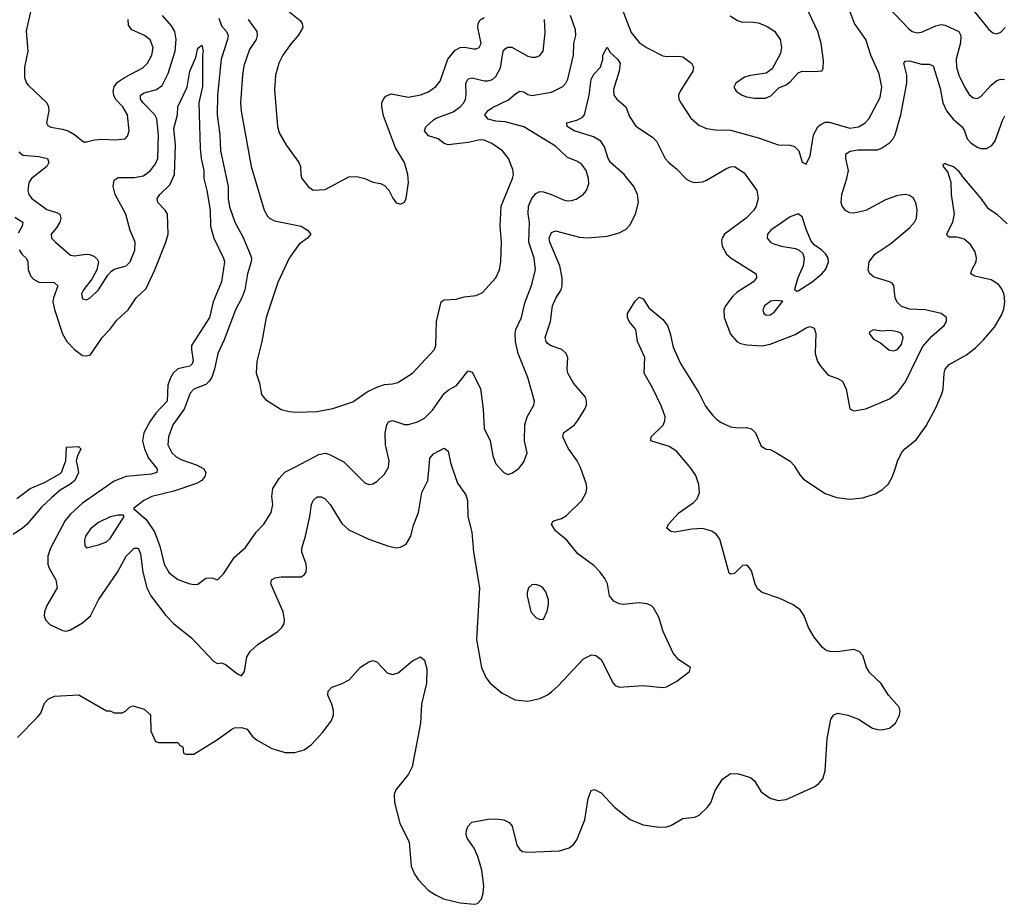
# Model space of a CAD drawing. Header units: inches. Extents: x 1954678 to 2060271, y 904822 to 1016299.
# Tile 295 of 403: x 1991454 to 1996407, y 1007798 to 1012249. Entities that reach past the tile are written whole.
import ezdxf

# ---------------------------------------------------------------- set-up
doc = ezdxf.new("R2010")
doc.units = ezdxf.units.IN
doc.header["$MEASUREMENT"] = 0
doc.layers.add('B9090', color=7, linetype='Continuous')
doc.layers.add('B9091', color=7, linetype='Continuous')

msp = doc.modelspace()

# ---------------------------------------------------------------- linework, layer by layer
at = {"layer": 'B9090', "color": 5}
for points, elevation in [([(1991744.1, 1010000), (1991750.5, 1009970), (1991732.3, 1009930), (1991706.7, 1009910), (1991657.7, 1009882.3), (1991615, 1009845), (1991563.4, 1009796.6), (1991490, 1009709.8), (1991468.5, 1009690), (1991421.4, 1009658.6)], 380), ([(1991440, 1009840), (1991506.6, 1009890), (1991579.4, 1009920.6), (1991656.2, 1009963.8), (1991665.6, 1009974.4), (1991674.9, 1010000)], 380), ([(1991443, 1008637), (1991542.5, 1008737.5), (1991559.8, 1008760.2), (1991578.4, 1008810), (1991597.2, 1008830), (1991630, 1008844.9), (1991752.4, 1008852.4), (1991890, 1008772), (1991910, 1008772), (1991930, 1008762), (1991970, 1008762), (1991986, 1008770), (1992006, 1008790), (1992024, 1008796), (1992079.8, 1008779.8), (1992111.6, 1008751.6), (1992114, 1008670), (1992138, 1008618), (1992152.7, 1008612.7), (1992252, 1008612), (1992258, 1008598), (1992274, 1008590), (1992278, 1008558), (1992290, 1008554), (1992330, 1008554), (1992450, 1008626.8), (1992520.7, 1008679.3), (1992534.2, 1008685.8), (1992570, 1008687.4), (1992598.7, 1008678.7), (1992624.2, 1008644.2), (1992645.6, 1008625.6), (1992722.8, 1008582.8), (1992790, 1008561.2), (1992838, 1008562), (1992884.4, 1008575.6), (1992919.7, 1008600.3), (1992978, 1008662), (1993020.8, 1008719.2), (1993033.1, 1008750), (1993032.9, 1008772.9), (1993024.9, 1008804.9), (1993004.6, 1008850), (1993006.5, 1008870), (1993025.1, 1008890), (1993073, 1008907), (1993112.2, 1008927.8), (1993168.3, 1008991.7), (1993210, 1009018.5), (1993230, 1009024.7), (1993250, 1009018), (1993303.1, 1008963.1), (1993330, 1008954), (1993357.6, 1008962.4), (1993430, 1009023.2), (1993470, 1009043.7), (1993490, 1009026), (1993502.3, 1008982.3), (1993501.3, 1008910), (1993475, 1008805), (1993470, 1008709), (1993428, 1008490), (1993410, 1008453), (1993345.9, 1008374.1), (1993338, 1008350), (1993339.1, 1008310), (1993366.6, 1008206.6), (1993413.2, 1008110), (1993424, 1007990), (1993440.8, 1007950), (1993460.5, 1007920.5), (1993509.3, 1007869.3), (1993545.1, 1007845.1), (1993585.5, 1007825.5), (1993670, 1007804.7), (1993742, 1007798), (1993757.7, 1007802.3), (1993776.9, 1007823.1), (1993786.1, 1007853.9), (1993788.7, 1007891.3), (1993778.8, 1007970), (1993758.8, 1008038.8), (1993740, 1008080), (1993706, 1008130), (1993700.4, 1008150), (1993701.1, 1008170), (1993708.2, 1008190), (1993728.8, 1008211.2), (1993810, 1008226.7), (1993850, 1008227.9), (1993890, 1008222.7), (1993916.4, 1008210), (1993931.2, 1008191.2), (1993955, 1008095), (1993970, 1008074), (1993984.3, 1008064.3), (1994010, 1008059.6), (1994170, 1008066.5), (1994218, 1008082), (1994240.3, 1008099.7), (1994257, 1008123), (1994297, 1008223), (1994313.3, 1008330), (1994329.8, 1008370.2), (1994345.1, 1008374.9), (1994378.6, 1008358.6), (1994446.8, 1008286.8), (1994525.1, 1008225.1), (1994590, 1008198), (1994670, 1008186), (1994710, 1008187.2), (1994730, 1008194.6), (1994789.8, 1008230.2), (1994850, 1008236.5), (1994873, 1008247), (1994913.9, 1008286.1), (1994930.8, 1008309.2), (1994952.3, 1008370), (1994990, 1008428.5), (1995030, 1008456.5), (1995070, 1008454.2), (1995130, 1008436.9), (1995150, 1008419.5), (1995184.1, 1008364.1), (1995230, 1008332.6), (1995270, 1008319.6), (1995310, 1008324.9), (1995450.8, 1008389.2), (1995474.3, 1008405.7), (1995494.3, 1008430), (1995506.9, 1008470), (1995515.6, 1008630), (1995534.8, 1008730), (1995550, 1008751.4), (1995570, 1008759.1), (1995620.7, 1008750), (1995673, 1008730), (1995744.7, 1008684.7), (1995770, 1008676.9), (1995790, 1008675.5), (1995830, 1008684), (1995860.4, 1008710), (1995879.8, 1008750), (1995882.6, 1008770), (1995878, 1008790), (1995825.1, 1008850), (1995785.6, 1008910), (1995730, 1008962), (1995714.7, 1008990), (1995695.1, 1009050), (1995677, 1009070), (1995650, 1009079.7), (1995568.6, 1009068.6), (1995529.7, 1009069.7), (1995510, 1009076.2), (1995492.3, 1009090), (1995450, 1009142), (1995423.1, 1009190), (1995401.1, 1009250), (1995379.8, 1009279.8), (1995344.5, 1009304.5), (1995277.4, 1009337.4), (1995190, 1009367.1), (1995165.4, 1009385.4), (1995154.3, 1009410), (1995136.3, 1009476.3), (1995119.6, 1009499.6), (1995110, 1009505.1), (1995090, 1009502), (1995050, 1009463.1), (1995030, 1009458.7), (1995023.5, 1009463.5), (1994975.9, 1009635.9), (1994958.9, 1009658.9), (1994935.9, 1009675.9), (1994888.3, 1009688.3), (1994835.1, 1009684.9), (1994750, 1009670.9), (1994730, 1009674.7), (1994709.8, 1009689.8), (1994718.7, 1009710), (1994770, 1009767.6), (1994842.1, 1009817.9), (1994862.2, 1009837.8), (1994874.2, 1009870), (1994870.8, 1009910.8), (1994855.6, 1009955.6), (1994824.8, 1010000)], 380), ([(1992137.3, 1010000), (1992145.4, 1009990), (1992143.7, 1009970), (1992117.6, 1009962.4), (1991990, 1009950.4), (1991930, 1009927.5), (1991770, 1009816.2), (1991710, 1009761.6), (1991682.7, 1009730), (1991609, 1009590), (1991595.7, 1009550), (1991595.5, 1009510), (1991601.9, 1009490), (1991636.6, 1009430), (1991641.8, 1009390), (1991590, 1009302), (1991578.9, 1009270), (1991578, 1009250), (1991583.7, 1009230), (1991605.2, 1009205.2), (1991670, 1009174.9), (1991690, 1009172), (1991710, 1009178.3), (1991770, 1009213.8), (1991810, 1009250.3), (1991850.5, 1009330), (1991945.6, 1009470), (1991989.9, 1009550.1), (1992030, 1009589.2), (1992050, 1009590.2), (1992061.7, 1009561.7), (1992074.2, 1009470), (1992093.4, 1009390), (1992113.2, 1009350), (1992190, 1009251.4), (1992229.1, 1009210), (1992319.1, 1009139.1), (1992430, 1009019.6), (1992450, 1009010.3), (1992470, 1009013.1), (1992490, 1009004), (1992550, 1008957.4), (1992570, 1008947), (1992584.7, 1008970), (1992597, 1009043), (1992613.1, 1009070), (1992653.5, 1009106.5), (1992753.3, 1009170), (1992773, 1009190), (1992784, 1009210), (1992786, 1009230), (1992779.3, 1009270), (1992717.3, 1009410), (1992720.5, 1009430), (1992740, 1009440), (1992770, 1009446.4), (1992870, 1009446), (1992884.5, 1009455.5), (1992894.5, 1009470), (1992897.4, 1009490), (1992894.4, 1009510), (1992873.6, 1009570), (1992872.8, 1009590), (1992892, 1009650), (1992914.3, 1009750), (1992922.3, 1009810), (1992930, 1009830.3), (1992950, 1009847.6), (1992970, 1009849), (1992990, 1009838.5), (1993016, 1009810), (1993073.9, 1009713.9), (1993110, 1009681.6), (1993210, 1009634.7), (1993310, 1009599.5), (1993350, 1009592.2), (1993370, 1009594.4), (1993398.4, 1009610), (1993422.6, 1009650), (1993435, 1009705), (1993460.2, 1009770), (1993476.5, 1009870), (1993507.2, 1009930), (1993513.8, 1010000)], 420), ([(1992361.7, 1010000), (1992380.3, 1009990), (1992390.2, 1009970), (1992386, 1009950), (1992370.1, 1009929.9), (1992344.2, 1009915.8), (1992230, 1009876.5), (1992119.1, 1009850), (1992079.1, 1009830), (1992026, 1009790), (1992090, 1009733.7), (1992132.6, 1009672.6), (1992159.5, 1009599.5), (1992180.2, 1009510), (1992206.2, 1009466.2), (1992250, 1009432.9), (1992309.4, 1009410.6), (1992333.4, 1009406.6), (1992350, 1009408.2), (1992390, 1009439.1), (1992420.7, 1009440.7), (1992450, 1009430.7), (1992479.1, 1009460.9), (1992535.4, 1009544.6), (1992590, 1009593.4), (1992644.5, 1009670), (1992681.6, 1009710), (1992719.7, 1009770), (1992728.3, 1009810), (1992722, 1009850), (1992728, 1009890), (1992759, 1009941), (1992788, 1009972), (1992841.9, 1010000)], 440), ([(1993109.8, 1010000), (1993190, 1009918), (1993210, 1009910.5), (1993230, 1009913.4), (1993250, 1009924.9), (1993290, 1009963), (1993310, 1009998), (1993310.1, 1010000)], 440), ([(1993628.5, 1010000), (1993656.9, 1009916.9), (1993697.9, 1009857.9), (1993707.5, 1009830), (1993708.3, 1009750), (1993729.3, 1009670), (1993736.8, 1009570), (1993767.8, 1009390), (1993752.7, 1009130), (1993776.9, 1008990), (1993798.5, 1008938.5), (1993820.5, 1008910), (1993881.2, 1008861.2), (1993947.1, 1008827.1), (1994010, 1008820.2), (1994070, 1008833.4), (1994110, 1008852.2), (1994130, 1008867.1), (1994163, 1008897), (1994290, 1009034), (1994330, 1009053.4), (1994352.7, 1009050), (1994379, 1009030), (1994440.3, 1008910), (1994450, 1008898.7), (1994470, 1008890.3), (1994590, 1008898.8), (1994690, 1008888.5), (1994708.1, 1008891.9), (1994759.5, 1008920.5), (1994824, 1008970), (1994829, 1008990), (1994770, 1009027.6), (1994741.7, 1009061.7), (1994691.2, 1009170), (1994670, 1009242.9), (1994643, 1009290), (1994630, 1009301.1), (1994608.7, 1009310), (1994570, 1009314.2), (1994490, 1009306.2), (1994469.8, 1009309.8), (1994443.4, 1009323.4), (1994420.4, 1009350), (1994410.9, 1009410), (1994397.7, 1009437.7), (1994374.3, 1009470), (1994342.6, 1009502.6), (1994261.7, 1009561.7), (1994206.8, 1009630), (1994150, 1009677.4), (1994129.8, 1009710), (1994136.6, 1009723.4), (1994146.6, 1009730), (1994180.4, 1009739.6), (1994205.7, 1009754.3), (1994282.4, 1009830), (1994303, 1009870), (1994308, 1009890), (1994306.3, 1009910), (1994275.9, 1009995.9), (1994273.7, 1010000)], 420), ([(1993863.5, 1010000), (1993890, 1009970.8), (1993910, 1009961), (1993930, 1009966.8), (1993964, 1009990), (1993971.5, 1010000)], 440), ([(1995353.8, 1010000), (1995378.3, 1009958.3), (1995397.3, 1009937.3), (1995505.8, 1009865.8), (1995564.6, 1009844.6), (1995630, 1009836.5), (1995696, 1009844), (1995757, 1009863), (1995794.8, 1009885.2), (1995825.5, 1009914.5), (1995845.1, 1009950), (1995861.1, 1010000)], 380)]:
    msp.add_lwpolyline(points, dxfattribs=dict(at, elevation=elevation))
at = {"layer": 'B9090', "color": 5, "elevation": 440}
for points in [[(1991950, 1009756.3), (1991910, 1009747.1), (1991850, 1009719.8), (1991810, 1009687.3), (1991784.9, 1009650), (1991779.5, 1009630), (1991782, 1009602), (1991790.9, 1009590.9), (1991850, 1009606.7), (1991890, 1009622), (1991910, 1009639.3), (1991979, 1009750), (1991976, 1009756)], [(1994050, 1009407), (1994030, 1009406), (1994014, 1009390), (1994006.6, 1009366.6), (1994006.4, 1009350), (1994024.9, 1009270), (1994050, 1009241), (1994070, 1009231.3), (1994090, 1009232), (1994107.2, 1009272.8), (1994113.8, 1009306.2), (1994114, 1009330), (1994100.7, 1009370), (1994086, 1009390), (1994070, 1009400.7)]]:
    msp.add_lwpolyline(points, close=True, dxfattribs=at)
at = {"layer": 'B9091', "color": 5}
for points, elevation in [([(1995028.9, 1012268.9), (1995064.4, 1012244.4), (1995090, 1012237), (1995130, 1012238.3), (1995170, 1012232.9), (1995214.2, 1012214.2), (1995251.4, 1012191.4), (1995280.4, 1012150), (1995287, 1012110), (1995281.1, 1012078.9), (1995238.9, 1012001.1), (1995210, 1011980.5), (1995130, 1011968.5), (1995100.6, 1011959.4), (1995057.1, 1011930), (1995046, 1011910), (1995058.4, 1011890), (1995088.4, 1011870), (1995110, 1011861.6), (1995150, 1011854.7), (1995205.3, 1011854.7), (1995233.2, 1011866.8), (1995273.6, 1011906.4), (1995310, 1011922), (1995330, 1011936.3), (1995370, 1011982), (1995390, 1011990.5), (1995452.3, 1011987.7), (1995488.9, 1011991.1), (1995496.5, 1012003.5), (1995497, 1012043), (1995486.6, 1012130), (1995469.6, 1012190), (1995394, 1012350)], 460), ([(1995790, 1012346.7), (1995925.1, 1012205.1), (1995944.4, 1012190), (1995970, 1012183.2), (1995990, 1012186.8), (1996062.1, 1012217.9), (1996090, 1012224.3), (1996110, 1012222.3), (1996178.6, 1012190), (1996188.5, 1012170), (1996186.7, 1012133.3), (1996164.5, 1012050), (1996166.3, 1012010), (1996179, 1011970), (1996210, 1011903.8), (1996230, 1011872.4), (1996250, 1011856.5), (1996270, 1011853.4), (1996290, 1011863.1), (1996340.9, 1011919.1), (1996370, 1011943.7), (1996390, 1011949.4), (1996408.7, 1011948.7)], 440), ([(1992790, 1012304.6), (1992864.3, 1012244.3), (1992874.6, 1012230), (1992877.7, 1012210), (1992855.5, 1012170), (1992820.2, 1012130), (1992778, 1012070), (1992757.7, 1012030), (1992740.2, 1011970), (1992736.4, 1011896.4), (1992751.3, 1011711.3), (1992759.7, 1011679.7), (1992795.6, 1011615.6), (1992858.7, 1011530), (1992867, 1011510), (1992867.9, 1011467.9), (1992874, 1011450), (1992905.3, 1011410), (1992930, 1011391.4), (1992990, 1011395.5), (1993110, 1011458.4), (1993150, 1011460.3), (1993190.2, 1011450.2), (1993230, 1011432.4), (1993270, 1011425.5), (1993290, 1011415.5), (1993311.8, 1011391.8), (1993330.5, 1011350.5), (1993348.1, 1011328.1), (1993370, 1011321), (1993390, 1011331.3), (1993398, 1011350), (1993409.3, 1011430), (1993406.6, 1011470), (1993389.6, 1011530), (1993344.2, 1011604.2), (1993285, 1011765), (1993275.6, 1011810), (1993276.2, 1011830), (1993283.5, 1011850), (1993295.7, 1011864.3), (1993323.5, 1011876.5), (1993410, 1011859.6), (1993470, 1011870.3), (1993510, 1011886.5), (1993547.4, 1011912.6), (1993570, 1011939.5), (1993608.6, 1012050), (1993644.6, 1012095.4), (1993670, 1012109.4), (1993691, 1012111), (1993738.2, 1012101.8), (1993750, 1012102), (1993765.1, 1012110), (1993775.3, 1012130), (1993758.8, 1012210), (1993760.3, 1012230), (1993770, 1012248.4), (1993790, 1012259.7)], 480), ([(1994481.1, 1012310), (1994530, 1012185.3), (1994570, 1012134), (1994610, 1012106.7), (1994690, 1012067.4), (1994710, 1012063.1), (1994770, 1012066), (1994790, 1012061.7), (1994833.7, 1012030), (1994843.7, 1012010), (1994840.3, 1011990), (1994776.4, 1011890), (1994768.7, 1011870), (1994770.3, 1011850), (1994780.2, 1011830), (1994830, 1011753.4), (1994870, 1011719), (1994910, 1011700.9), (1994954.4, 1011694.4), (1995030, 1011692.6), (1995170, 1011654.6), (1995270, 1011619.3), (1995330, 1011618), (1995351.1, 1011611.1), (1995373, 1011590), (1995390, 1011532), (1995410, 1011522), (1995430, 1011564.7), (1995447.1, 1011670), (1995469.8, 1011710), (1995480.2, 1011719.8), (1995506.3, 1011733.7), (1995526.2, 1011733.8), (1995630, 1011703), (1995673.3, 1011710), (1995707.1, 1011730), (1995725.6, 1011750), (1995782.3, 1011857.7), (1995791.1, 1011910), (1995777.4, 1011977.4), (1995736.2, 1012070), (1995710.8, 1012150), (1995654.5, 1012230), (1995622.7, 1012310)], 440), ([(1996253.3, 1012293.3), (1996330, 1012199.3), (1996350, 1012183.8), (1996370, 1012178.4), (1996390, 1012186), (1996411.2, 1012210)], 460), ([(1991450, 1011583.5), (1991470, 1011567.9), (1991550, 1011560.1), (1991593.8, 1011550), (1991600.8, 1011530), (1991590.7, 1011510), (1991512.8, 1011450), (1991500.2, 1011430), (1991494.5, 1011390), (1991499.7, 1011370), (1991514.6, 1011350), (1991590, 1011294), (1991639.5, 1011279.5), (1991655.2, 1011270), (1991660.6, 1011250), (1991655.2, 1011230), (1991638.8, 1011201.2), (1991612, 1011170), (1991614, 1011150), (1991634, 1011130), (1991710, 1011064.9), (1991730, 1011061.5), (1991789.3, 1011069.3), (1991807.6, 1011067.6), (1991830, 1011058.3), (1991844.1, 1011044.1), (1991850.3, 1011030), (1991842.3, 1010990), (1991817, 1010943), (1991774.4, 1010890), (1991765.7, 1010870), (1991770, 1010844), (1991790, 1010839.3), (1991809.2, 1010850), (1991850, 1010890.6), (1991896.8, 1010963.2), (1991915.8, 1010984.2), (1991930, 1010993.1), (1991989.8, 1011010.2), (1992009.7, 1011030), (1992033.8, 1011090), (1992035.8, 1011130), (1992010, 1011189.2), (1991988.2, 1011270), (1991933.6, 1011370), (1991924.9, 1011410), (1991930, 1011442.4), (1991950, 1011455.6), (1992030, 1011455), (1992076.1, 1011463.9), (1992112.2, 1011490), (1992136.7, 1011523.3), (1992148.6, 1011550), (1992152.8, 1011670), (1992143.4, 1011750), (1992133.9, 1011770), (1992075.5, 1011830), (1992061.6, 1011850), (1992061.4, 1011870), (1992079.5, 1011880.5), (1992141.6, 1011898.4), (1992170, 1011918.4), (1992201.6, 1011978.4), (1992236, 1012090), (1992240.9, 1012150), (1992234.1, 1012190), (1992218.4, 1012218.4), (1992172.1, 1012270)], 440), ([(1991508.5, 1012288.5), (1991487.3, 1012192.7), (1991494.4, 1012090), (1991478.9, 1012010), (1991478.2, 1011958.2), (1991489.1, 1011930), (1991498.4, 1011918.4), (1991590.2, 1011830), (1991599.6, 1011810), (1991601.5, 1011790), (1991588.4, 1011730), (1991596.1, 1011716.1), (1991610, 1011707.6), (1991670, 1011699.1), (1991698, 1011690), (1991730, 1011671.6), (1991775.3, 1011635.3), (1991790, 1011633.7), (1991830, 1011644.4), (1991870, 1011648.3), (1991935.2, 1011644.8), (1991984, 1011650), (1991997, 1011663), (1992005.1, 1011690), (1991995.9, 1011770), (1991973, 1011810), (1991936.8, 1011850), (1991927.6, 1011870), (1991924.9, 1011890), (1991929.1, 1011910.9), (1991945.8, 1011934.2), (1991981.5, 1011958.5), (1992073.9, 1012006.1), (1992096.8, 1012030), (1992118.3, 1012070), (1992125.7, 1012110), (1992110, 1012148.2), (1992082.4, 1012170), (1992018.6, 1012198.6), (1992002.2, 1012222.2), (1991999.6, 1012250)], 460), ([(1992456.2, 1012256.2), (1992470, 1012219), (1992495.1, 1012190), (1992502.1, 1012170), (1992500.3, 1012150), (1992468.3, 1012050), (1992448.6, 1011870), (1992447.3, 1011770), (1992461.4, 1011670), (1992465.1, 1011590), (1992502.8, 1011410), (1992503, 1011350), (1992510, 1011308), (1992535.6, 1011230), (1992576.7, 1011156.7), (1992613.8, 1011070), (1992620.2, 1011050), (1992619.3, 1011030), (1992600.1, 1010970), (1992586.7, 1010890), (1992571.1, 1010848.9), (1992540.2, 1010790), (1992482.5, 1010637.5), (1992450.9, 1010570), (1992433.9, 1010490), (1992420.5, 1010450), (1992407.7, 1010430), (1992390, 1010413.7), (1992329.5, 1010390.5), (1992311.4, 1010370), (1992281.6, 1010290), (1992224.3, 1010210), (1992202.3, 1010150), (1992199.8, 1010110), (1992219.8, 1010070), (1992241.2, 1010050), (1992270, 1010034.4), (1992347.6, 1010007.6), (1992361.7, 1010000)], 440), ([(1992604, 1012250), (1992646.3, 1012190), (1992649.3, 1012170), (1992643.2, 1012150), (1992610, 1012099.6), (1992582.4, 1012017.6), (1992575.1, 1011970), (1992565.7, 1011830), (1992568.5, 1011788.5), (1992619.3, 1011510), (1992684, 1011290), (1992700.5, 1011260.5), (1992710.1, 1011250.1), (1992736.3, 1011236.3), (1992870.8, 1011210), (1992902, 1011190), (1992918, 1011170), (1992902, 1011150), (1992860.2, 1011119.8), (1992809.3, 1011050), (1992752.8, 1010927.2), (1992693.8, 1010750), (1992672.9, 1010630), (1992646.5, 1010530), (1992643.7, 1010470), (1992660.3, 1010420.3), (1992670, 1010362.8), (1992690, 1010338.8), (1992770, 1010288.2), (1992810, 1010277.1), (1992850, 1010274.4), (1992950, 1010278), (1993030, 1010292), (1993130, 1010326.7), (1993202.7, 1010377.3), (1993250, 1010400.6), (1993290, 1010413.6), (1993330, 1010416.5), (1993356.3, 1010423.7), (1993430, 1010470.4), (1993541.6, 1010590), (1993547, 1010610), (1993551, 1010730), (1993574.5, 1010830), (1993590, 1010839.5), (1993650, 1010842.3), (1993690, 1010855.3), (1993750, 1010861.6), (1993782.8, 1010877.2), (1993849.7, 1010950), (1993867.1, 1010990), (1993875.1, 1011030), (1993877.4, 1011130), (1993870.8, 1011210), (1993875.8, 1011310), (1993933.8, 1011450), (1993938, 1011470), (1993935.7, 1011495.7), (1993912.6, 1011550), (1993883, 1011590), (1993830, 1011625.8), (1993790, 1011643.5), (1993770, 1011644.1), (1993710, 1011631.5), (1993610, 1011619), (1993590, 1011625.6), (1993558.7, 1011650), (1993510, 1011664.5), (1993491.1, 1011690), (1993497.3, 1011710), (1993535.1, 1011744.9), (1993550, 1011754.3), (1993634.9, 1011785.1), (1993669.8, 1011810), (1993687.7, 1011830), (1993697.2, 1011850), (1993699.9, 1011870), (1993698, 1011930), (1993710, 1011952.1), (1993730, 1011955.9), (1993790, 1011941.5), (1993810, 1011941.7), (1993832, 1011948), (1993850, 1011963.2), (1993873.6, 1012006.4), (1993886.6, 1012090), (1993896.9, 1012103.1), (1993910, 1012111.3), (1993930, 1012110.2), (1994010, 1012066.2), (1994030, 1012060.2), (1994050, 1012061.3), (1994070, 1012069), (1994088.2, 1012090), (1994096.9, 1012183.1), (1994093.7, 1012250)], 460), ([(1993971.5, 1010000), (1993990, 1010024.7), (1994006.6, 1010070), (1993994.3, 1010130), (1993995.1, 1010210), (1994006.9, 1010250), (1994040.4, 1010310), (1994043.1, 1010330), (1994010, 1010449.3), (1993961.8, 1010570), (1993949, 1010630), (1993947, 1010670), (1993950, 1010690.5), (1993978.5, 1010750), (1993995, 1010825), (1994028.6, 1010911.4), (1994048.4, 1010990), (1994042, 1011050), (1994014.9, 1011130), (1994018, 1011230), (1994012.7, 1011272.7), (1994014.5, 1011310), (1994030, 1011350.2), (1994050, 1011374), (1994070, 1011384.3), (1994090, 1011382.5), (1994130, 1011369.4), (1994190, 1011342.2), (1994210, 1011337.6), (1994230, 1011338.6), (1994253.4, 1011346.6), (1994288.4, 1011370), (1994305.3, 1011390), (1994316.5, 1011423.5), (1994315.9, 1011450), (1994303.5, 1011490), (1994281.2, 1011521.2), (1994257.3, 1011537.3), (1994210, 1011556), (1994150, 1011612.8), (1993990, 1011709.3), (1993895.9, 1011735.9), (1993850, 1011738.4), (1993810, 1011747.9), (1993794, 1011770), (1993810, 1011791.6), (1993832.1, 1011807.9), (1993913.6, 1011846.4), (1993950, 1011878.2), (1993970, 1011889.1), (1993990, 1011885.5), (1994010, 1011872.6), (1994030, 1011868.4), (1994130, 1011883.8), (1994187, 1011913), (1994202, 1011930), (1994211.7, 1011950), (1994239.3, 1012070), (1994242.6, 1012130), (1994251.8, 1012170), (1994250, 1012198.4), (1994224.5, 1012270)], 440), ([(1991451, 1011091), (1991467.3, 1011067.3), (1991487.9, 1011047.9), (1991494.3, 1011030), (1991497, 1010990), (1991510, 1010959), (1991522.8, 1010942.8), (1991550, 1010928.5), (1991627.5, 1010927.5), (1991645.2, 1010910), (1991623.4, 1010850), (1991621.3, 1010830), (1991629.5, 1010790.5), (1991670, 1010668.8), (1991691.3, 1010630), (1991730, 1010588.9), (1991770, 1010559.5), (1991790, 1010557), (1991810, 1010562.4), (1991868.7, 1010650), (1991907.7, 1010690), (1991943.6, 1010736.4), (1991999.3, 1010790), (1992039.8, 1010850), (1992090, 1010895.8), (1992134.6, 1010990), (1992189.4, 1011130), (1992200.2, 1011170), (1992197.7, 1011270), (1992186.6, 1011290), (1992148.7, 1011330), (1992145.1, 1011350), (1992158.7, 1011370), (1992210, 1011418), (1992232.7, 1011470), (1992238.6, 1011618.6), (1992230, 1011702), (1992247.9, 1011770), (1992249.8, 1011810), (1992296.1, 1011910), (1992309.8, 1011990), (1992340.5, 1012059.5), (1992350, 1012106), (1992370, 1012120.5), (1992376.9, 1012090), (1992373.4, 1012070), (1992373, 1011913), (1992355, 1011830), (1992362.5, 1011602.5), (1992367.6, 1011550), (1992380.9, 1011490), (1992380.5, 1011450), (1992396.1, 1011390), (1992411.8, 1011290), (1992414.1, 1011210), (1992431.2, 1011150), (1992479.6, 1011050), (1992483.9, 1011030), (1992469.6, 1010930), (1992428.1, 1010830), (1992409.1, 1010750), (1992319.1, 1010610), (1992317.9, 1010590), (1992327.6, 1010532.4), (1992322.4, 1010517.6), (1992310, 1010506.1), (1992250, 1010493.1), (1992225.4, 1010470), (1992212.3, 1010447.7), (1992199.4, 1010410), (1992196.1, 1010330), (1992139.5, 1010270), (1992110, 1010228.9), (1992078.5, 1010170), (1992071.4, 1010130), (1992081.8, 1010090), (1992102.5, 1010042.5), (1992137.3, 1010000)], 420), ([(1994273.7, 1010000), (1994258, 1010030), (1994212.5, 1010092.5), (1994187.1, 1010150), (1994189.9, 1010170.1), (1994245.7, 1010210), (1994260.4, 1010230), (1994296.4, 1010290), (1994304.8, 1010310), (1994305.7, 1010330), (1994301, 1010350), (1994239.9, 1010419.9), (1994211.8, 1010470), (1994208.2, 1010490), (1994210.9, 1010550), (1994203, 1010570), (1994182, 1010590), (1994127.8, 1010607.8), (1994110, 1010619.1), (1994101.8, 1010630), (1994098.2, 1010650), (1994124.7, 1010730), (1994134.9, 1010810), (1994151.6, 1010848.4), (1994178.3, 1010890), (1994183.9, 1010910), (1994182.3, 1010950), (1994171.4, 1011010), (1994120.7, 1011130), (1994117.9, 1011150), (1994130, 1011177.7), (1994150, 1011186.5), (1994270, 1011155.6), (1994310, 1011150.8), (1994410, 1011159.6), (1994470, 1011176), (1994505.3, 1011194.7), (1994524, 1011216), (1994551.9, 1011270), (1994567.6, 1011330), (1994562.2, 1011370), (1994542.9, 1011410), (1994495.2, 1011470), (1994426, 1011530), (1994415, 1011550), (1994396.3, 1011610), (1994377.5, 1011637.5), (1994340, 1011660), (1994243.6, 1011690), (1994207.7, 1011712.3), (1994206.6, 1011730), (1994257, 1011743), (1994283.2, 1011756.8), (1994295.6, 1011770), (1994319.7, 1011870), (1994329.5, 1011950.5), (1994343.9, 1011976.1), (1994376.3, 1012010), (1994387.1, 1012050), (1994387.1, 1012070), (1994408.7, 1012111.3), (1994423.9, 1012083.9), (1994460.7, 1012050), (1994474.9, 1012030), (1994470.4, 1011990.4), (1994441.4, 1011898.6), (1994443.5, 1011870), (1994457.7, 1011850), (1994504, 1011810), (1994522.4, 1011762.4), (1994554.2, 1011714.2), (1994637.8, 1011657.8), (1994658.2, 1011638.2), (1994701.3, 1011550), (1994719, 1011530), (1994758.4, 1011498.4), (1994810, 1011445.8), (1994830, 1011434.2), (1994850, 1011429.4), (1994890, 1011433.5), (1994910, 1011441), (1995010, 1011500.8), (1995030, 1011508.9), (1995050, 1011510.3), (1995098, 1011478), (1995162, 1011390), (1995169.1, 1011349.1), (1995159, 1011310), (1995147.2, 1011290), (1995108.6, 1011250), (1994999.7, 1011170), (1994987.3, 1011150), (1994984.4, 1011135.6), (1994987.5, 1011110), (1995010.1, 1011070), (1995032.8, 1011050), (1995158.9, 1010970), (1995160.2, 1010950), (1995144.9, 1010930), (1995062.6, 1010877.4), (1995041.8, 1010858.2), (1995004.5, 1010810), (1994996.9, 1010790), (1994997.5, 1010750), (1995030, 1010666.7), (1995062, 1010630), (1995079.4, 1010619.4), (1995112.3, 1010612.3), (1995190, 1010608.1), (1995230, 1010617.2), (1995354.6, 1010665.4), (1995410, 1010698.6), (1995430, 1010704.6), (1995450, 1010696.4), (1995458.6, 1010670), (1995455.2, 1010570), (1995468, 1010530), (1995483.6, 1010503.6), (1995521.3, 1010461.3), (1995570, 1010443.6), (1995593.1, 1010430), (1995612, 1010390), (1995630.3, 1010290.3), (1995650, 1010281.3), (1995710, 1010291.1), (1995830, 1010341.3), (1995870, 1010372.7), (1995910, 1010427.1), (1995996.6, 1010603.4), (1996043.5, 1010656.5), (1996104.1, 1010710), (1996115.8, 1010730), (1996116.8, 1010750), (1996089.6, 1010770), (1996010, 1010789.4), (1995930, 1010792.8), (1995890, 1010806.8), (1995868.4, 1010828.4), (1995857.5, 1010850), (1995851.4, 1010911.4), (1995842.9, 1010922.9), (1995830, 1010930.8), (1995753.1, 1010953.1), (1995730.9, 1010970), (1995722.6, 1010990), (1995726.9, 1011030), (1995756.8, 1011070), (1995836.7, 1011123.3), (1995930, 1011202.5), (1995955, 1011230), (1995964.8, 1011250), (1995968.8, 1011290), (1995963.2, 1011323.2), (1995951.3, 1011351.3), (1995930, 1011365.2), (1995910, 1011369.2), (1995870, 1011364), (1995810, 1011343.2), (1995710, 1011288.2), (1995650, 1011275.3), (1995630, 1011277.3), (1995608.2, 1011288.2), (1995591.3, 1011310), (1995586.4, 1011330), (1995589.8, 1011370), (1995615.6, 1011450), (1995623.2, 1011490), (1995609.8, 1011550.2), (1995610, 1011573.7), (1995631.9, 1011588.1), (1995670, 1011594.1), (1995770, 1011593.5), (1995790, 1011601.9), (1995829.8, 1011630), (1995849, 1011650), (1995859.1, 1011670), (1995886.5, 1011770), (1995917.7, 1011930), (1995917.6, 1011970), (1995901.6, 1012030), (1995910, 1012040.2), (1995930, 1012041.5), (1995990, 1012026.1), (1996030, 1012025), (1996050, 1012016.5), (1996084.3, 1011904.3), (1996098.2, 1011830), (1996117.3, 1011790), (1996150, 1011749.4), (1996195.1, 1011710), (1996207.2, 1011690), (1996221.1, 1011650), (1996238.5, 1011630), (1996270, 1011607.6), (1996290, 1011600.9), (1996318.4, 1011601.6), (1996344.1, 1011615.9), (1996360.6, 1011639.4), (1996397.5, 1011742.5), (1996410, 1011765.2)], 420), ([(1995861.1, 1010000), (1995870, 1010027.7), (1995889.8, 1010070), (1995907.3, 1010090), (1995964.7, 1010135.3), (1996014.9, 1010205.1), (1996063.5, 1010296.5), (1996092.7, 1010367.3), (1996099.1, 1010390), (1996104.2, 1010470), (1996110, 1010491.3), (1996130, 1010514.4), (1996217.3, 1010562.7), (1996261.9, 1010598.1), (1996302.2, 1010637.8), (1996357.6, 1010702.4), (1996394.1, 1010765.9), (1996405.6, 1010794.4), (1996409.9, 1010830), (1996406.8, 1010866.8), (1996395.6, 1010895.6), (1996377.3, 1010917.3), (1996340.9, 1010940.9), (1996258.4, 1010958.4), (1996238.9, 1010970), (1996243.7, 1010990), (1996265.3, 1011030), (1996268.2, 1011050), (1996260.3, 1011080.3), (1996237.3, 1011117.3), (1996205, 1011145), (1996170, 1011155.6), (1996130, 1011155.6), (1996122, 1011162), (1996118.9, 1011170), (1996148, 1011232), (1996156, 1011270), (1996142.5, 1011370), (1996140.3, 1011430), (1996123.2, 1011483.2), (1996101.3, 1011510), (1996100.1, 1011519.9), (1996110, 1011527.3), (1996119.9, 1011519.9), (1996151.5, 1011510), (1996175.9, 1011490), (1996197.6, 1011457.6), (1996290, 1011350.2), (1996323.2, 1011303.2), (1996370.2, 1011270), (1996422.5, 1011222.5)], 380), ([(1991430, 1011255.5), (1991470.2, 1011230), (1991466.7, 1011210), (1991445.7, 1011174.3)], 420), ([(1994824.8, 1010000), (1994822.8, 1010002.8), (1994757.5, 1010077.5), (1994721.1, 1010101.1), (1994629.7, 1010130), (1994631.5, 1010150), (1994690.8, 1010209.2), (1994699.8, 1010230), (1994701.4, 1010250), (1994682.6, 1010302.6), (1994637.2, 1010397.2), (1994596, 1010470), (1994599.3, 1010550), (1994562, 1010630), (1994554, 1010690), (1994520.5, 1010730), (1994511.6, 1010750), (1994511.8, 1010770), (1994550, 1010833.4), (1994570, 1010852.7), (1994590, 1010844.9), (1994619.6, 1010799.6), (1994690, 1010740.4), (1994712.4, 1010710), (1994726.3, 1010670), (1994740.7, 1010600.7), (1994778.7, 1010518.7), (1994870, 1010371.6), (1994904.1, 1010304.1), (1994938.6, 1010258.6), (1994959, 1010239), (1994982.3, 1010222.3), (1995030, 1010200.2), (1995070, 1010195), (1995110, 1010197.2), (1995135.3, 1010190), (1995156.2, 1010170), (1995183.7, 1010103.7), (1995208.9, 1010088.9), (1995230, 1010086.7), (1995250, 1010076.5), (1995330, 1010027), (1995350, 1010006.4), (1995353.8, 1010000)], 380), ([(1993310.1, 1010000), (1993312.4, 1010030), (1993293.8, 1010110), (1993291.9, 1010168.1), (1993300.4, 1010210), (1993310, 1010224.9), (1993330, 1010232.4), (1993390, 1010212.4), (1993410, 1010212.8), (1993454.5, 1010225.5), (1993490, 1010243.6), (1993530, 1010283.6), (1993590, 1010367.7), (1993610, 1010384.9), (1993651.1, 1010408.9), (1993710, 1010483.1), (1993730, 1010474.9), (1993773, 1010393), (1993786.3, 1010290), (1993790, 1010192), (1993821.3, 1010130), (1993835.1, 1010055.1), (1993850, 1010014.8), (1993863.5, 1010000)], 440), ([(1991674.9, 1010000), (1991685.7, 1010030), (1991690, 1010098), (1991750, 1010102), (1991762, 1010090), (1991744.7, 1010055.3), (1991737.8, 1010030), (1991744.1, 1010000)], 380), ([(1992841.9, 1010000), (1992959.1, 1010060.9), (1992990, 1010068.2), (1993010, 1010062.8), (1993085.2, 1010025.2), (1993109.8, 1010000)], 440), ([(1993513.8, 1010000), (1993517.8, 1010042.2), (1993535.2, 1010064.8), (1993590, 1010094), (1993610, 1010077.3), (1993621.3, 1010021.3), (1993628.5, 1010000)], 420)]:
    msp.add_lwpolyline(points, dxfattribs=dict(at, elevation=elevation))
at = {"layer": 'B9091', "color": 5, "elevation": 440}
for points in [[(1995370, 1011271.8), (1995330, 1011256.9), (1995232.2, 1011190), (1995215.8, 1011170), (1995214, 1011150), (1995230.4, 1011130), (1995243.4, 1011123.4), (1995284, 1011110), (1995357.5, 1011097.5), (1995375.5, 1011090), (1995393.5, 1011073.5), (1995400.2, 1011050), (1995394.7, 1011010), (1995369, 1010950), (1995352, 1010892), (1995363.5, 1010883.5), (1995370, 1010884), (1995440.7, 1010930), (1995489.5, 1010970), (1995510, 1010994), (1995523.6, 1011030), (1995520.7, 1011050), (1995509.5, 1011070), (1995490, 1011089.5), (1995450, 1011116.9), (1995435.4, 1011135.4), (1995411.7, 1011190), (1995390, 1011257.2)], [(1995257, 1010837), (1995232.3, 1010832.3), (1995200.3, 1010810), (1995192.4, 1010790), (1995198, 1010770), (1995210, 1010762.6), (1995230, 1010764.6), (1995250, 1010777.1), (1995292.9, 1010832.9)], [(1995750, 1010689), (1995730, 1010678), (1995727.3, 1010670), (1995750, 1010642), (1995783.8, 1010623.8), (1995827.2, 1010587.2), (1995850, 1010583.1), (1995870, 1010590.4), (1995890, 1010615.5), (1995898.5, 1010650), (1995889.5, 1010670), (1995870, 1010679.2), (1995834.4, 1010685.6), (1995790, 1010681.2)]]:
    msp.add_lwpolyline(points, close=True, dxfattribs=at)

doc.saveas('drawing.dxf')
